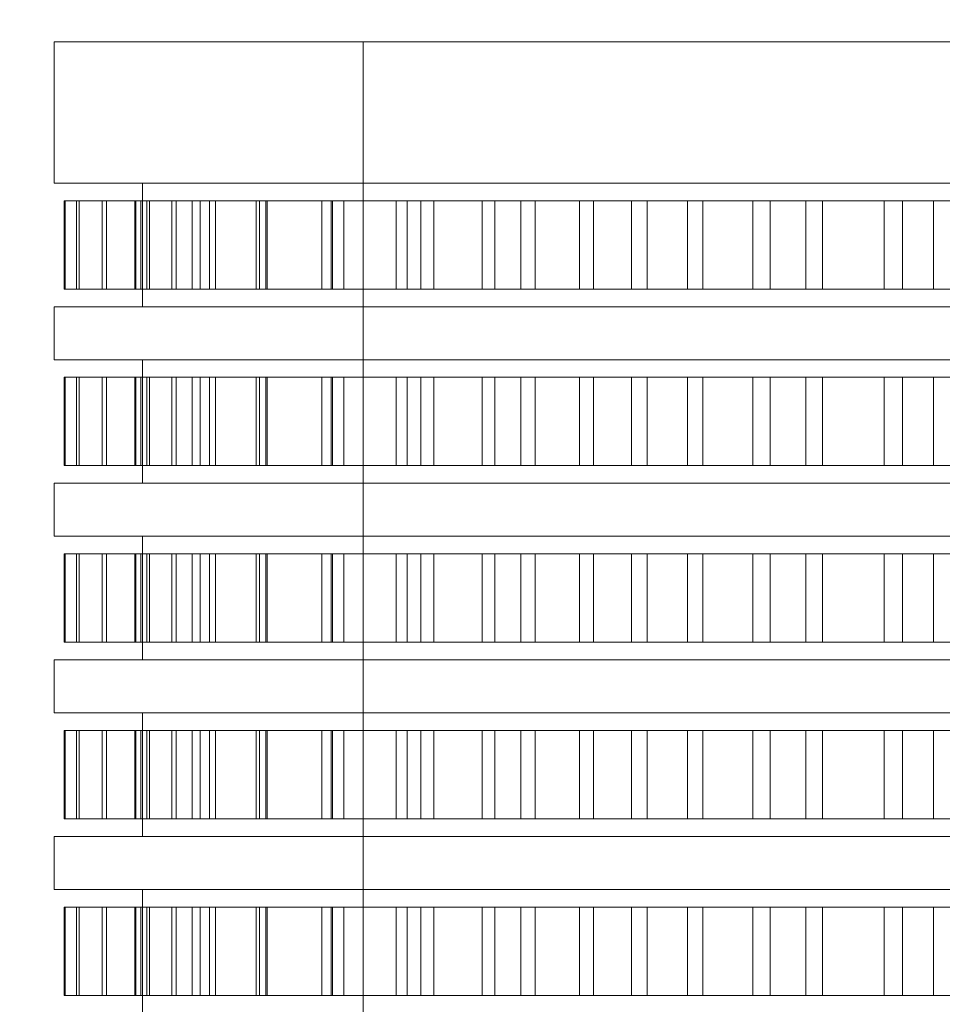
# Model space of a CAD drawing. Header units: millimetres. Extents: x -4738 to 65662, y -68080 to 6847.
# Tile 597 of 656: x 24136 to 24241, y -19619 to -19508. Entities that reach past the tile are written whole.
import ezdxf

# ---------------------------------------------------------------- set-up
doc = ezdxf.new("R2010")
doc.units = ezdxf.units.MM
doc.layers.add('COTAS_O', color=1, linetype='Continuous', lineweight=0)
doc.layers.add('superior_briquetadora', color=7, linetype='Continuous', lineweight=0)
doc.dimstyles.new('R19_100', dxfattribs={"dimtxt": 250, "dimasz": 150, "dimexe": 150, "dimexo": 80, "dimgap": 100, "dimtad": 1, "dimtih": 1, "dimtoh": 1, "dimdsep": 46, "dimcen": 0.09, "dimadec": 0, "dimazin": 0, "dimtfac": 1, "dimtdec": 4, "dimtofl": 0, "dimtmove": 0, "dimatfit": 3, "dimfxl": 1, "dimtolj": 1, "dimtzin": 0, "dimarcsym": 0})

# ---------------------------------------------------------------- blocks, each defined once
blk = doc.blocks.new('DIM_R30_40')
at = {"layer": 'COTAS_O'}
for p, q in [((23750.07, -19480), (23750.07, -20380)), ((25950.07, -19480), (25950.07, -20380)), ((23750.07, -20380), (23900.07, -20335)), ((25950.07, -20380), (25800.07, -20335)), ((23750.07, -20380), (25950.07, -20380)), ((23750.07, -20380), (23900.07, -20425)), ((25950.07, -20380), (25800.07, -20425))]:
    blk.add_line(p, q, dxfattribs=at)
blk.add_text('2200 O', height=250, dxfattribs=at).set_placement((24850.07, -20280))

msp = doc.modelspace()

# ---------------------------------------------------------------- linework, layer by layer
at = {"layer": 'superior_briquetadora'}
for p, q in [((24140.067, -19510), (24140.704, -19510)), ((24140.067, -19510), (24140.067, -19526)), ((24140.704, -19510), (24142.613, -19510)), ((24142.613, -19510), (24145.784, -19510)), ((24145.784, -19510), (24150.206, -19510)), ((24150.206, -19510), (24155.86, -19510)), ((24155.86, -19510), (24162.723, -19510)), ((24162.723, -19510), (24170.767, -19510)), ((24170.767, -19510), (24179.959, -19510)), ((24175.067, -19660), (24175.067, -19510)), ((24177.903, -19510), (24175.067, -19510)), ((24186.18, -19510), (24177.903, -19510)), ((24179.959, -19510), (24190.26, -19510)), ((24199.227, -19510), (24186.18, -19510)), ((24190.26, -19510), (24201.629, -19510)), ((24215.988, -19510), (24199.227, -19510)), ((24201.629, -19510), (24214.019, -19510)), ((24214.019, -19510), (24227.379, -19510)), ((24235.105, -19510), (24215.988, -19510)), ((24227.379, -19510), (24241.654, -19510)), ((24255.03, -19510), (24235.105, -19510)), ((24140.067, -19526), (24140.704, -19526)), ((24140.704, -19526), (24142.613, -19526)), ((24142.613, -19526), (24145.784, -19526)), ((24145.784, -19526), (24150.206, -19526)), ((24150.067, -19526), (24150.71, -19526)), ((24150.067, -19540), (24150.067, -19526)), ((24150.206, -19526), (24155.86, -19526)), ((24150.71, -19526), (24152.634, -19526)), ((24152.634, -19526), (24155.832, -19526)), ((24155.832, -19526), (24160.29, -19526)), ((24155.86, -19526), (24162.723, -19526)), ((24160.29, -19526), (24165.988, -19526)), ((24162.723, -19526), (24170.767, -19526)), ((24165.988, -19526), (24172.904, -19526)), ((24170.767, -19526), (24179.959, -19526)), ((24172.904, -19526), (24181.006, -19526)), ((24179.959, -19526), (24190.26, -19526)), ((24181.006, -19526), (24190.26, -19526)), ((24190.26, -19526), (24200.627, -19526)), ((24190.26, -19526), (24201.629, -19526)), ((24200.627, -19526), (24212.061, -19526)), ((24201.629, -19526), (24214.019, -19526)), ((24212.061, -19526), (24224.516, -19526)), ((24214.019, -19526), (24227.379, -19526)), ((24224.516, -19526), (24237.935, -19526)), ((24227.379, -19526), (24241.654, -19526)), ((24237.935, -19526), (24252.264, -19526)), ((24141.208, -19528), (24141.309, -19528)), ((24142.607, -19528), (24141.208, -19528)), ((24141.208, -19538), (24141.208, -19528)), ((24141.309, -19528), (24142.909, -19528)), ((24141.309, -19538), (24141.309, -19528)), ((24145.498, -19528), (24142.607, -19528)), ((24142.607, -19538), (24142.607, -19528)), ((24142.909, -19528), (24146, -19528)), ((24142.909, -19538), (24142.909, -19528)), ((24149.868, -19528), (24145.498, -19528)), ((24145.498, -19538), (24145.498, -19528)), ((24146, -19528), (24150.568, -19528)), ((24146, -19538), (24146, -19528)), ((24150.567, -19528), (24149.204, -19528)), ((24149.204, -19528), (24149.303, -19528)), ((24149.204, -19538), (24149.204, -19528)), ((24149.303, -19528), (24150.861, -19528)), ((24149.303, -19538), (24149.303, -19528)), ((24155.696, -19528), (24149.868, -19528)), ((24149.868, -19538), (24149.868, -19528)), ((24153.383, -19528), (24150.567, -19528)), ((24150.568, -19528), (24156.589, -19528)), ((24150.568, -19538), (24150.568, -19528)), ((24150.861, -19528), (24153.872, -19528)), ((24150.861, -19538), (24150.861, -19528)), ((24157.64, -19528), (24153.383, -19528)), ((24153.383, -19538), (24153.383, -19528)), ((24153.872, -19528), (24158.322, -19528)), ((24153.872, -19538), (24153.872, -19528)), ((24162.953, -19528), (24155.696, -19528)), ((24155.696, -19538), (24155.696, -19528)), ((24156.589, -19528), (24164.036, -19528)), ((24156.589, -19538), (24156.589, -19528)), ((24163.317, -19528), (24157.64, -19528)), ((24157.64, -19538), (24157.64, -19528)), ((24158.322, -19528), (24164.187, -19528)), ((24158.322, -19538), (24158.322, -19528)), ((24171.603, -19528), (24162.953, -19528)), ((24162.953, -19538), (24162.953, -19528)), ((24170.386, -19528), (24163.317, -19528)), ((24163.317, -19538), (24163.317, -19528)), ((24164.036, -19528), (24172.871, -19528)), ((24164.036, -19538), (24164.036, -19528)), ((24164.187, -19528), (24171.441, -19528)), ((24164.187, -19538), (24164.187, -19528)), ((24178.813, -19528), (24170.386, -19528)), ((24170.386, -19538), (24170.386, -19528)), ((24171.441, -19528), (24180.047, -19528)), ((24171.441, -19538), (24171.441, -19528)), ((24181.606, -19528), (24171.603, -19528)), ((24171.603, -19538), (24171.603, -19528)), ((24172.871, -19528), (24183.052, -19528)), ((24172.871, -19538), (24172.871, -19528)), ((24188.557, -19528), (24178.813, -19528)), ((24178.813, -19538), (24178.813, -19528)), ((24180.047, -19528), (24189.965, -19528)), ((24180.047, -19538), (24180.047, -19528)), ((24192.912, -19528), (24181.606, -19528)), ((24181.606, -19538), (24181.606, -19528)), ((24183.052, -19528), (24194.529, -19528)), ((24183.052, -19538), (24183.052, -19528)), ((24199.57, -19528), (24188.557, -19528)), ((24188.557, -19538), (24188.557, -19528)), ((24189.965, -19528), (24201.145, -19528)), ((24189.965, -19538), (24189.965, -19528)), ((24205.467, -19528), (24192.912, -19528)), ((24192.912, -19538), (24192.912, -19528)), ((24194.529, -19528), (24207.247, -19528)), ((24194.529, -19538), (24194.529, -19528)), ((24211.8, -19528), (24199.57, -19528)), ((24199.57, -19538), (24199.57, -19528)), ((24201.145, -19528), (24213.534, -19528)), ((24201.145, -19538), (24201.145, -19528)), ((24219.209, -19528), (24205.467, -19528)), ((24205.467, -19538), (24205.467, -19528)), ((24207.247, -19528), (24221.144, -19528)), ((24207.247, -19538), (24207.247, -19528)), ((24225.186, -19528), (24211.8, -19528)), ((24211.8, -19538), (24211.8, -19528)), ((24213.534, -19528), (24227.071, -19528)), ((24213.534, -19538), (24213.534, -19528)), ((24234.072, -19528), (24219.209, -19528)), ((24219.209, -19538), (24219.209, -19528)), ((24221.144, -19528), (24236.152, -19528)), ((24221.144, -19538), (24221.144, -19528)), ((24239.664, -19528), (24225.186, -19528)), ((24225.186, -19538), (24225.186, -19528)), ((24227.071, -19528), (24241.691, -19528)), ((24227.071, -19538), (24227.071, -19528)), ((24249.984, -19528), (24234.072, -19528)), ((24234.072, -19538), (24234.072, -19528)), ((24236.152, -19528), (24252.199, -19528)), ((24236.152, -19538), (24236.152, -19528)), ((24255.164, -19528), (24239.664, -19528)), ((24239.664, -19538), (24239.664, -19528)), ((24142.607, -19538), (24141.208, -19538)), ((24141.208, -19538), (24141.309, -19538)), ((24141.309, -19538), (24142.909, -19538)), ((24145.498, -19538), (24142.607, -19538)), ((24142.909, -19538), (24146, -19538)), ((24149.868, -19538), (24145.498, -19538)), ((24146, -19538), (24150.568, -19538)), ((24149.204, -19538), (24149.303, -19538)), ((24150.567, -19538), (24149.204, -19538)), ((24149.303, -19538), (24150.861, -19538)), ((24155.696, -19538), (24149.868, -19538)), ((24153.383, -19538), (24150.567, -19538)), ((24150.568, -19538), (24156.589, -19538)), ((24150.861, -19538), (24153.872, -19538)), ((24157.64, -19538), (24153.383, -19538)), ((24153.872, -19538), (24158.322, -19538)), ((24162.953, -19538), (24155.696, -19538)), ((24156.589, -19538), (24164.036, -19538)), ((24163.317, -19538), (24157.64, -19538)), ((24158.322, -19538), (24164.187, -19538)), ((24171.603, -19538), (24162.953, -19538)), ((24170.386, -19538), (24163.317, -19538)), ((24164.036, -19538), (24172.871, -19538)), ((24164.187, -19538), (24171.441, -19538)), ((24178.813, -19538), (24170.386, -19538)), ((24171.441, -19538), (24180.047, -19538)), ((24181.606, -19538), (24171.603, -19538)), ((24172.871, -19538), (24183.052, -19538)), ((24188.557, -19538), (24178.813, -19538)), ((24180.047, -19538), (24189.965, -19538)), ((24192.912, -19538), (24181.606, -19538)), ((24183.052, -19538), (24194.529, -19538)), ((24199.57, -19538), (24188.557, -19538)), ((24189.965, -19538), (24201.145, -19538)), ((24205.467, -19538), (24192.912, -19538)), ((24194.529, -19538), (24207.247, -19538)), ((24211.8, -19538), (24199.57, -19538)), ((24201.145, -19538), (24213.534, -19538)), ((24219.209, -19538), (24205.467, -19538)), ((24207.247, -19538), (24221.144, -19538)), ((24225.186, -19538), (24211.8, -19538)), ((24213.534, -19538), (24227.071, -19538)), ((24234.072, -19538), (24219.209, -19538)), ((24221.144, -19538), (24236.152, -19538)), ((24239.664, -19538), (24225.186, -19538)), ((24227.071, -19538), (24241.691, -19538)), ((24249.984, -19538), (24234.072, -19538)), ((24236.152, -19538), (24252.199, -19538)), ((24255.164, -19538), (24239.664, -19538)), ((24140.067, -19540), (24140.704, -19540)), ((24140.067, -19540), (24140.067, -19546)), ((24140.704, -19540), (24142.613, -19540)), ((24142.613, -19540), (24145.784, -19540)), ((24145.784, -19540), (24150.206, -19540)), ((24150.067, -19540), (24150.71, -19540)), ((24150.206, -19540), (24155.86, -19540)), ((24150.71, -19540), (24152.634, -19540)), ((24152.634, -19540), (24155.832, -19540)), ((24155.832, -19540), (24160.29, -19540)), ((24155.86, -19540), (24162.723, -19540)), ((24160.29, -19540), (24165.988, -19540)), ((24162.723, -19540), (24170.767, -19540)), ((24165.988, -19540), (24172.904, -19540)), ((24170.767, -19540), (24179.959, -19540)), ((24172.904, -19540), (24181.006, -19540)), ((24179.959, -19540), (24190.26, -19540)), ((24181.006, -19540), (24190.26, -19540)), ((24190.26, -19540), (24200.627, -19540)), ((24190.26, -19540), (24201.629, -19540)), ((24200.627, -19540), (24212.061, -19540)), ((24201.629, -19540), (24214.019, -19540)), ((24212.061, -19540), (24224.516, -19540)), ((24214.019, -19540), (24227.379, -19540)), ((24224.516, -19540), (24237.935, -19540)), ((24227.379, -19540), (24241.654, -19540)), ((24237.935, -19540), (24252.264, -19540)), ((24140.067, -19546), (24140.704, -19546)), ((24140.704, -19546), (24142.613, -19546)), ((24142.613, -19546), (24145.784, -19546)), ((24145.784, -19546), (24150.206, -19546)), ((24150.067, -19546), (24150.71, -19546)), ((24150.067, -19560), (24150.067, -19546)), ((24150.206, -19546), (24155.86, -19546)), ((24150.71, -19546), (24152.634, -19546)), ((24152.634, -19546), (24155.832, -19546)), ((24155.832, -19546), (24160.29, -19546)), ((24155.86, -19546), (24162.723, -19546)), ((24160.29, -19546), (24165.988, -19546)), ((24162.723, -19546), (24170.767, -19546)), ((24165.988, -19546), (24172.904, -19546)), ((24170.767, -19546), (24179.959, -19546)), ((24172.904, -19546), (24181.006, -19546)), ((24179.959, -19546), (24190.26, -19546)), ((24181.006, -19546), (24190.26, -19546)), ((24190.26, -19546), (24200.627, -19546)), ((24190.26, -19546), (24201.629, -19546)), ((24200.627, -19546), (24212.061, -19546)), ((24201.629, -19546), (24214.019, -19546)), ((24212.061, -19546), (24224.516, -19546)), ((24214.019, -19546), (24227.379, -19546)), ((24224.516, -19546), (24237.935, -19546)), ((24227.379, -19546), (24241.654, -19546)), ((24237.935, -19546), (24252.264, -19546)), ((24141.208, -19548), (24141.309, -19548)), ((24142.607, -19548), (24141.208, -19548)), ((24141.208, -19558), (24141.208, -19548)), ((24141.309, -19548), (24142.909, -19548)), ((24141.309, -19558), (24141.309, -19548)), ((24145.498, -19548), (24142.607, -19548)), ((24142.607, -19558), (24142.607, -19548)), ((24142.909, -19548), (24146, -19548)), ((24142.909, -19558), (24142.909, -19548)), ((24149.868, -19548), (24145.498, -19548)), ((24145.498, -19558), (24145.498, -19548)), ((24146, -19548), (24150.568, -19548)), ((24146, -19558), (24146, -19548)), ((24150.567, -19548), (24149.204, -19548)), ((24149.204, -19548), (24149.303, -19548)), ((24149.204, -19558), (24149.204, -19548)), ((24149.303, -19548), (24150.861, -19548)), ((24149.303, -19558), (24149.303, -19548)), ((24155.696, -19548), (24149.868, -19548)), ((24149.868, -19558), (24149.868, -19548)), ((24153.383, -19548), (24150.567, -19548)), ((24150.568, -19548), (24156.589, -19548)), ((24150.568, -19558), (24150.568, -19548)), ((24150.861, -19548), (24153.872, -19548)), ((24150.861, -19558), (24150.861, -19548)), ((24157.64, -19548), (24153.383, -19548)), ((24153.383, -19558), (24153.383, -19548)), ((24153.872, -19548), (24158.322, -19548)), ((24153.872, -19558), (24153.872, -19548)), ((24162.953, -19548), (24155.696, -19548)), ((24155.696, -19558), (24155.696, -19548)), ((24156.589, -19548), (24164.036, -19548)), ((24156.589, -19558), (24156.589, -19548)), ((24163.317, -19548), (24157.64, -19548)), ((24157.64, -19558), (24157.64, -19548)), ((24158.322, -19548), (24164.187, -19548)), ((24158.322, -19558), (24158.322, -19548)), ((24171.603, -19548), (24162.953, -19548)), ((24162.953, -19558), (24162.953, -19548)), ((24170.386, -19548), (24163.317, -19548)), ((24163.317, -19558), (24163.317, -19548)), ((24164.036, -19548), (24172.871, -19548)), ((24164.036, -19558), (24164.036, -19548)), ((24164.187, -19548), (24171.441, -19548)), ((24164.187, -19558), (24164.187, -19548)), ((24178.813, -19548), (24170.386, -19548)), ((24170.386, -19558), (24170.386, -19548)), ((24171.441, -19548), (24180.047, -19548)), ((24171.441, -19558), (24171.441, -19548)), ((24181.606, -19548), (24171.603, -19548)), ((24171.603, -19558), (24171.603, -19548)), ((24172.871, -19548), (24183.052, -19548)), ((24172.871, -19558), (24172.871, -19548)), ((24188.557, -19548), (24178.813, -19548)), ((24178.813, -19558), (24178.813, -19548)), ((24180.047, -19548), (24189.965, -19548)), ((24180.047, -19558), (24180.047, -19548)), ((24192.912, -19548), (24181.606, -19548)), ((24181.606, -19558), (24181.606, -19548)), ((24183.052, -19548), (24194.529, -19548)), ((24183.052, -19558), (24183.052, -19548)), ((24199.57, -19548), (24188.557, -19548)), ((24188.557, -19558), (24188.557, -19548)), ((24189.965, -19548), (24201.145, -19548)), ((24189.965, -19558), (24189.965, -19548)), ((24205.467, -19548), (24192.912, -19548)), ((24192.912, -19558), (24192.912, -19548)), ((24194.529, -19548), (24207.247, -19548)), ((24194.529, -19558), (24194.529, -19548)), ((24211.8, -19548), (24199.57, -19548)), ((24199.57, -19558), (24199.57, -19548)), ((24201.145, -19548), (24213.534, -19548)), ((24201.145, -19558), (24201.145, -19548)), ((24219.209, -19548), (24205.467, -19548)), ((24205.467, -19558), (24205.467, -19548)), ((24207.247, -19548), (24221.144, -19548)), ((24207.247, -19558), (24207.247, -19548)), ((24225.186, -19548), (24211.8, -19548)), ((24211.8, -19558), (24211.8, -19548)), ((24213.534, -19548), (24227.071, -19548)), ((24213.534, -19558), (24213.534, -19548)), ((24234.072, -19548), (24219.209, -19548)), ((24219.209, -19558), (24219.209, -19548)), ((24221.144, -19548), (24236.152, -19548)), ((24221.144, -19558), (24221.144, -19548)), ((24239.664, -19548), (24225.186, -19548)), ((24225.186, -19558), (24225.186, -19548)), ((24227.071, -19548), (24241.691, -19548)), ((24227.071, -19558), (24227.071, -19548)), ((24249.984, -19548), (24234.072, -19548)), ((24234.072, -19558), (24234.072, -19548)), ((24236.152, -19548), (24252.199, -19548)), ((24236.152, -19558), (24236.152, -19548)), ((24255.164, -19548), (24239.664, -19548)), ((24239.664, -19558), (24239.664, -19548)), ((24142.607, -19558), (24141.208, -19558)), ((24141.208, -19558), (24141.309, -19558)), ((24141.309, -19558), (24142.909, -19558)), ((24145.498, -19558), (24142.607, -19558)), ((24142.909, -19558), (24146, -19558)), ((24149.868, -19558), (24145.498, -19558)), ((24146, -19558), (24150.568, -19558)), ((24149.204, -19558), (24149.303, -19558)), ((24150.567, -19558), (24149.204, -19558)), ((24149.303, -19558), (24150.861, -19558)), ((24155.696, -19558), (24149.868, -19558)), ((24153.383, -19558), (24150.567, -19558)), ((24150.568, -19558), (24156.589, -19558)), ((24150.861, -19558), (24153.872, -19558)), ((24157.64, -19558), (24153.383, -19558)), ((24153.872, -19558), (24158.322, -19558)), ((24162.953, -19558), (24155.696, -19558)), ((24156.589, -19558), (24164.036, -19558)), ((24163.317, -19558), (24157.64, -19558)), ((24158.322, -19558), (24164.187, -19558)), ((24171.603, -19558), (24162.953, -19558)), ((24170.386, -19558), (24163.317, -19558)), ((24164.036, -19558), (24172.871, -19558)), ((24164.187, -19558), (24171.441, -19558)), ((24178.813, -19558), (24170.386, -19558)), ((24171.441, -19558), (24180.047, -19558)), ((24181.606, -19558), (24171.603, -19558)), ((24172.871, -19558), (24183.052, -19558)), ((24188.557, -19558), (24178.813, -19558)), ((24180.047, -19558), (24189.965, -19558)), ((24192.912, -19558), (24181.606, -19558)), ((24183.052, -19558), (24194.529, -19558)), ((24199.57, -19558), (24188.557, -19558)), ((24189.965, -19558), (24201.145, -19558)), ((24205.467, -19558), (24192.912, -19558)), ((24194.529, -19558), (24207.247, -19558)), ((24211.8, -19558), (24199.57, -19558)), ((24201.145, -19558), (24213.534, -19558)), ((24219.209, -19558), (24205.467, -19558)), ((24207.247, -19558), (24221.144, -19558)), ((24225.186, -19558), (24211.8, -19558)), ((24213.534, -19558), (24227.071, -19558)), ((24234.072, -19558), (24219.209, -19558)), ((24221.144, -19558), (24236.152, -19558)), ((24239.664, -19558), (24225.186, -19558)), ((24227.071, -19558), (24241.691, -19558)), ((24249.984, -19558), (24234.072, -19558)), ((24236.152, -19558), (24252.199, -19558)), ((24255.164, -19558), (24239.664, -19558)), ((24140.067, -19560), (24140.704, -19560)), ((24140.067, -19560), (24140.067, -19566)), ((24140.704, -19560), (24142.613, -19560)), ((24142.613, -19560), (24145.784, -19560)), ((24145.784, -19560), (24150.206, -19560)), ((24150.067, -19560), (24150.71, -19560)), ((24150.206, -19560), (24155.86, -19560)), ((24150.71, -19560), (24152.634, -19560)), ((24152.634, -19560), (24155.832, -19560)), ((24155.832, -19560), (24160.29, -19560)), ((24155.86, -19560), (24162.723, -19560)), ((24160.29, -19560), (24165.988, -19560)), ((24162.723, -19560), (24170.767, -19560)), ((24165.988, -19560), (24172.904, -19560)), ((24170.767, -19560), (24179.959, -19560)), ((24172.904, -19560), (24181.006, -19560)), ((24179.959, -19560), (24190.26, -19560)), ((24181.006, -19560), (24190.26, -19560)), ((24190.26, -19560), (24200.627, -19560)), ((24190.26, -19560), (24201.629, -19560)), ((24200.627, -19560), (24212.061, -19560)), ((24201.629, -19560), (24214.019, -19560)), ((24212.061, -19560), (24224.516, -19560)), ((24214.019, -19560), (24227.379, -19560)), ((24224.516, -19560), (24237.935, -19560)), ((24227.379, -19560), (24241.654, -19560)), ((24237.935, -19560), (24252.264, -19560)), ((24140.067, -19566), (24140.704, -19566)), ((24140.704, -19566), (24142.613, -19566)), ((24142.613, -19566), (24145.784, -19566)), ((24145.784, -19566), (24150.206, -19566)), ((24150.067, -19566), (24150.71, -19566)), ((24150.067, -19580), (24150.067, -19566)), ((24150.206, -19566), (24155.86, -19566)), ((24150.71, -19566), (24152.634, -19566)), ((24152.634, -19566), (24155.832, -19566)), ((24155.832, -19566), (24160.29, -19566)), ((24155.86, -19566), (24162.723, -19566)), ((24160.29, -19566), (24165.988, -19566)), ((24162.723, -19566), (24170.767, -19566)), ((24165.988, -19566), (24172.904, -19566)), ((24170.767, -19566), (24179.959, -19566)), ((24172.904, -19566), (24181.006, -19566)), ((24179.959, -19566), (24190.26, -19566)), ((24181.006, -19566), (24190.26, -19566)), ((24190.26, -19566), (24200.627, -19566)), ((24190.26, -19566), (24201.629, -19566)), ((24200.627, -19566), (24212.061, -19566)), ((24201.629, -19566), (24214.019, -19566)), ((24212.061, -19566), (24224.516, -19566)), ((24214.019, -19566), (24227.379, -19566)), ((24224.516, -19566), (24237.935, -19566)), ((24227.379, -19566), (24241.654, -19566)), ((24237.935, -19566), (24252.264, -19566)), ((24141.208, -19568), (24141.309, -19568)), ((24142.607, -19568), (24141.208, -19568)), ((24141.208, -19578), (24141.208, -19568)), ((24141.309, -19568), (24142.909, -19568)), ((24141.309, -19578), (24141.309, -19568)), ((24145.498, -19568), (24142.607, -19568)), ((24142.607, -19578), (24142.607, -19568)), ((24142.909, -19568), (24146, -19568)), ((24142.909, -19578), (24142.909, -19568)), ((24149.868, -19568), (24145.498, -19568)), ((24145.498, -19578), (24145.498, -19568)), ((24146, -19568), (24150.568, -19568)), ((24146, -19578), (24146, -19568)), ((24150.567, -19568), (24149.204, -19568)), ((24149.204, -19568), (24149.303, -19568)), ((24149.204, -19578), (24149.204, -19568)), ((24149.303, -19568), (24150.861, -19568)), ((24149.303, -19578), (24149.303, -19568)), ((24155.696, -19568), (24149.868, -19568)), ((24149.868, -19578), (24149.868, -19568)), ((24153.383, -19568), (24150.567, -19568)), ((24150.568, -19568), (24156.589, -19568)), ((24150.568, -19578), (24150.568, -19568)), ((24150.861, -19568), (24153.872, -19568)), ((24150.861, -19578), (24150.861, -19568)), ((24157.64, -19568), (24153.383, -19568)), ((24153.383, -19578), (24153.383, -19568)), ((24153.872, -19568), (24158.322, -19568)), ((24153.872, -19578), (24153.872, -19568)), ((24162.953, -19568), (24155.696, -19568)), ((24155.696, -19578), (24155.696, -19568)), ((24156.589, -19568), (24164.036, -19568)), ((24156.589, -19578), (24156.589, -19568)), ((24163.317, -19568), (24157.64, -19568)), ((24157.64, -19578), (24157.64, -19568)), ((24158.322, -19568), (24164.187, -19568)), ((24158.322, -19578), (24158.322, -19568)), ((24171.603, -19568), (24162.953, -19568)), ((24162.953, -19578), (24162.953, -19568)), ((24170.386, -19568), (24163.317, -19568)), ((24163.317, -19578), (24163.317, -19568)), ((24164.036, -19568), (24172.871, -19568)), ((24164.036, -19578), (24164.036, -19568)), ((24164.187, -19568), (24171.441, -19568)), ((24164.187, -19578), (24164.187, -19568)), ((24178.813, -19568), (24170.386, -19568)), ((24170.386, -19578), (24170.386, -19568)), ((24171.441, -19568), (24180.047, -19568)), ((24171.441, -19578), (24171.441, -19568)), ((24181.606, -19568), (24171.603, -19568)), ((24171.603, -19578), (24171.603, -19568)), ((24172.871, -19568), (24183.052, -19568)), ((24172.871, -19578), (24172.871, -19568)), ((24188.557, -19568), (24178.813, -19568)), ((24178.813, -19578), (24178.813, -19568)), ((24180.047, -19568), (24189.965, -19568)), ((24180.047, -19578), (24180.047, -19568)), ((24192.912, -19568), (24181.606, -19568)), ((24181.606, -19578), (24181.606, -19568)), ((24183.052, -19568), (24194.529, -19568)), ((24183.052, -19578), (24183.052, -19568)), ((24199.57, -19568), (24188.557, -19568)), ((24188.557, -19578), (24188.557, -19568)), ((24189.965, -19568), (24201.145, -19568)), ((24189.965, -19578), (24189.965, -19568)), ((24205.467, -19568), (24192.912, -19568)), ((24192.912, -19578), (24192.912, -19568)), ((24194.529, -19568), (24207.247, -19568)), ((24194.529, -19578), (24194.529, -19568)), ((24211.8, -19568), (24199.57, -19568)), ((24199.57, -19578), (24199.57, -19568)), ((24201.145, -19568), (24213.534, -19568)), ((24201.145, -19578), (24201.145, -19568)), ((24219.209, -19568), (24205.467, -19568)), ((24205.467, -19578), (24205.467, -19568)), ((24207.247, -19568), (24221.144, -19568)), ((24207.247, -19578), (24207.247, -19568)), ((24225.186, -19568), (24211.8, -19568)), ((24211.8, -19578), (24211.8, -19568)), ((24213.534, -19568), (24227.071, -19568)), ((24213.534, -19578), (24213.534, -19568)), ((24234.072, -19568), (24219.209, -19568)), ((24219.209, -19578), (24219.209, -19568)), ((24221.144, -19568), (24236.152, -19568)), ((24221.144, -19578), (24221.144, -19568)), ((24239.664, -19568), (24225.186, -19568)), ((24225.186, -19578), (24225.186, -19568)), ((24227.071, -19568), (24241.691, -19568)), ((24227.071, -19578), (24227.071, -19568)), ((24249.984, -19568), (24234.072, -19568)), ((24234.072, -19578), (24234.072, -19568)), ((24236.152, -19568), (24252.199, -19568)), ((24236.152, -19578), (24236.152, -19568)), ((24255.164, -19568), (24239.664, -19568)), ((24239.664, -19578), (24239.664, -19568)), ((24142.607, -19578), (24141.208, -19578)), ((24141.208, -19578), (24141.309, -19578)), ((24141.309, -19578), (24142.909, -19578)), ((24145.498, -19578), (24142.607, -19578)), ((24142.909, -19578), (24146, -19578)), ((24149.868, -19578), (24145.498, -19578)), ((24146, -19578), (24150.568, -19578)), ((24149.204, -19578), (24149.303, -19578)), ((24150.567, -19578), (24149.204, -19578)), ((24149.303, -19578), (24150.861, -19578)), ((24155.696, -19578), (24149.868, -19578)), ((24153.383, -19578), (24150.567, -19578)), ((24150.568, -19578), (24156.589, -19578)), ((24150.861, -19578), (24153.872, -19578)), ((24157.64, -19578), (24153.383, -19578)), ((24153.872, -19578), (24158.322, -19578)), ((24162.953, -19578), (24155.696, -19578)), ((24156.589, -19578), (24164.036, -19578)), ((24163.317, -19578), (24157.64, -19578)), ((24158.322, -19578), (24164.187, -19578)), ((24171.603, -19578), (24162.953, -19578)), ((24170.386, -19578), (24163.317, -19578)), ((24164.036, -19578), (24172.871, -19578)), ((24164.187, -19578), (24171.441, -19578)), ((24178.813, -19578), (24170.386, -19578)), ((24171.441, -19578), (24180.047, -19578)), ((24181.606, -19578), (24171.603, -19578)), ((24172.871, -19578), (24183.052, -19578)), ((24188.557, -19578), (24178.813, -19578)), ((24180.047, -19578), (24189.965, -19578)), ((24192.912, -19578), (24181.606, -19578)), ((24183.052, -19578), (24194.529, -19578)), ((24199.57, -19578), (24188.557, -19578)), ((24189.965, -19578), (24201.145, -19578)), ((24205.467, -19578), (24192.912, -19578)), ((24194.529, -19578), (24207.247, -19578)), ((24211.8, -19578), (24199.57, -19578)), ((24201.145, -19578), (24213.534, -19578)), ((24219.209, -19578), (24205.467, -19578)), ((24207.247, -19578), (24221.144, -19578)), ((24225.186, -19578), (24211.8, -19578)), ((24213.534, -19578), (24227.071, -19578)), ((24234.072, -19578), (24219.209, -19578)), ((24221.144, -19578), (24236.152, -19578)), ((24239.664, -19578), (24225.186, -19578)), ((24227.071, -19578), (24241.691, -19578)), ((24249.984, -19578), (24234.072, -19578)), ((24236.152, -19578), (24252.199, -19578)), ((24255.164, -19578), (24239.664, -19578)), ((24140.067, -19580), (24140.704, -19580)), ((24140.067, -19580), (24140.067, -19586)), ((24140.704, -19580), (24142.613, -19580)), ((24142.613, -19580), (24145.784, -19580)), ((24145.784, -19580), (24150.206, -19580)), ((24150.067, -19580), (24150.71, -19580)), ((24150.206, -19580), (24155.86, -19580)), ((24150.71, -19580), (24152.634, -19580)), ((24152.634, -19580), (24155.832, -19580)), ((24155.832, -19580), (24160.29, -19580)), ((24155.86, -19580), (24162.723, -19580)), ((24160.29, -19580), (24165.988, -19580)), ((24162.723, -19580), (24170.767, -19580)), ((24165.988, -19580), (24172.904, -19580)), ((24170.767, -19580), (24179.959, -19580)), ((24172.904, -19580), (24181.006, -19580)), ((24179.959, -19580), (24190.26, -19580)), ((24181.006, -19580), (24190.26, -19580)), ((24190.26, -19580), (24200.627, -19580)), ((24190.26, -19580), (24201.629, -19580)), ((24200.627, -19580), (24212.061, -19580)), ((24201.629, -19580), (24214.019, -19580)), ((24212.061, -19580), (24224.516, -19580)), ((24214.019, -19580), (24227.379, -19580)), ((24224.516, -19580), (24237.935, -19580)), ((24227.379, -19580), (24241.654, -19580)), ((24237.935, -19580), (24252.264, -19580)), ((24140.067, -19586), (24140.704, -19586)), ((24140.704, -19586), (24142.613, -19586)), ((24142.613, -19586), (24145.784, -19586)), ((24145.784, -19586), (24150.206, -19586)), ((24150.067, -19586), (24150.71, -19586)), ((24150.067, -19600), (24150.067, -19586)), ((24150.206, -19586), (24155.86, -19586)), ((24150.71, -19586), (24152.634, -19586)), ((24152.634, -19586), (24155.832, -19586)), ((24155.832, -19586), (24160.29, -19586)), ((24155.86, -19586), (24162.723, -19586)), ((24160.29, -19586), (24165.988, -19586)), ((24162.723, -19586), (24170.767, -19586)), ((24165.988, -19586), (24172.904, -19586)), ((24170.767, -19586), (24179.959, -19586)), ((24172.904, -19586), (24181.006, -19586)), ((24179.959, -19586), (24190.26, -19586)), ((24181.006, -19586), (24190.26, -19586)), ((24190.26, -19586), (24200.627, -19586)), ((24190.26, -19586), (24201.629, -19586)), ((24200.627, -19586), (24212.061, -19586)), ((24201.629, -19586), (24214.019, -19586)), ((24212.061, -19586), (24224.516, -19586)), ((24214.019, -19586), (24227.379, -19586)), ((24224.516, -19586), (24237.935, -19586)), ((24227.379, -19586), (24241.654, -19586)), ((24237.935, -19586), (24252.264, -19586)), ((24141.208, -19588), (24141.309, -19588)), ((24142.607, -19588), (24141.208, -19588)), ((24141.208, -19598), (24141.208, -19588)), ((24141.309, -19588), (24142.909, -19588)), ((24141.309, -19598), (24141.309, -19588)), ((24145.498, -19588), (24142.607, -19588)), ((24142.607, -19598), (24142.607, -19588)), ((24142.909, -19588), (24146, -19588)), ((24142.909, -19598), (24142.909, -19588)), ((24149.868, -19588), (24145.498, -19588)), ((24145.498, -19598), (24145.498, -19588)), ((24146, -19588), (24150.568, -19588)), ((24146, -19598), (24146, -19588)), ((24150.567, -19588), (24149.204, -19588)), ((24149.204, -19588), (24149.303, -19588)), ((24149.204, -19598), (24149.204, -19588)), ((24149.303, -19588), (24150.861, -19588)), ((24149.303, -19598), (24149.303, -19588)), ((24155.696, -19588), (24149.868, -19588)), ((24149.868, -19598), (24149.868, -19588)), ((24153.383, -19588), (24150.567, -19588)), ((24150.568, -19588), (24156.589, -19588)), ((24150.568, -19598), (24150.568, -19588)), ((24150.861, -19588), (24153.872, -19588)), ((24150.861, -19598), (24150.861, -19588)), ((24157.64, -19588), (24153.383, -19588)), ((24153.383, -19598), (24153.383, -19588)), ((24153.872, -19588), (24158.322, -19588)), ((24153.872, -19598), (24153.872, -19588)), ((24162.953, -19588), (24155.696, -19588)), ((24155.696, -19598), (24155.696, -19588)), ((24156.589, -19588), (24164.036, -19588)), ((24156.589, -19598), (24156.589, -19588)), ((24163.317, -19588), (24157.64, -19588)), ((24157.64, -19598), (24157.64, -19588)), ((24158.322, -19588), (24164.187, -19588)), ((24158.322, -19598), (24158.322, -19588)), ((24171.603, -19588), (24162.953, -19588)), ((24162.953, -19598), (24162.953, -19588)), ((24170.386, -19588), (24163.317, -19588)), ((24163.317, -19598), (24163.317, -19588)), ((24164.036, -19588), (24172.871, -19588)), ((24164.036, -19598), (24164.036, -19588)), ((24164.187, -19588), (24171.441, -19588)), ((24164.187, -19598), (24164.187, -19588)), ((24178.813, -19588), (24170.386, -19588)), ((24170.386, -19598), (24170.386, -19588)), ((24171.441, -19588), (24180.047, -19588)), ((24171.441, -19598), (24171.441, -19588)), ((24181.606, -19588), (24171.603, -19588)), ((24171.603, -19598), (24171.603, -19588)), ((24172.871, -19588), (24183.052, -19588)), ((24172.871, -19598), (24172.871, -19588)), ((24188.557, -19588), (24178.813, -19588)), ((24178.813, -19598), (24178.813, -19588)), ((24180.047, -19588), (24189.965, -19588)), ((24180.047, -19598), (24180.047, -19588)), ((24192.912, -19588), (24181.606, -19588)), ((24181.606, -19598), (24181.606, -19588)), ((24183.052, -19588), (24194.529, -19588)), ((24183.052, -19598), (24183.052, -19588)), ((24199.57, -19588), (24188.557, -19588)), ((24188.557, -19598), (24188.557, -19588)), ((24189.965, -19588), (24201.145, -19588)), ((24189.965, -19598), (24189.965, -19588)), ((24205.467, -19588), (24192.912, -19588)), ((24192.912, -19598), (24192.912, -19588)), ((24194.529, -19588), (24207.247, -19588)), ((24194.529, -19598), (24194.529, -19588)), ((24211.8, -19588), (24199.57, -19588)), ((24199.57, -19598), (24199.57, -19588)), ((24201.145, -19588), (24213.534, -19588)), ((24201.145, -19598), (24201.145, -19588)), ((24219.209, -19588), (24205.467, -19588)), ((24205.467, -19598), (24205.467, -19588)), ((24207.247, -19588), (24221.144, -19588)), ((24207.247, -19598), (24207.247, -19588)), ((24225.186, -19588), (24211.8, -19588)), ((24211.8, -19598), (24211.8, -19588)), ((24213.534, -19588), (24227.071, -19588)), ((24213.534, -19598), (24213.534, -19588)), ((24234.072, -19588), (24219.209, -19588)), ((24219.209, -19598), (24219.209, -19588)), ((24221.144, -19588), (24236.152, -19588)), ((24221.144, -19598), (24221.144, -19588)), ((24239.664, -19588), (24225.186, -19588)), ((24225.186, -19598), (24225.186, -19588)), ((24227.071, -19588), (24241.691, -19588)), ((24227.071, -19598), (24227.071, -19588)), ((24249.984, -19588), (24234.072, -19588)), ((24234.072, -19598), (24234.072, -19588)), ((24236.152, -19588), (24252.199, -19588)), ((24236.152, -19598), (24236.152, -19588)), ((24255.164, -19588), (24239.664, -19588)), ((24239.664, -19598), (24239.664, -19588)), ((24142.607, -19598), (24141.208, -19598)), ((24141.208, -19598), (24141.309, -19598)), ((24141.309, -19598), (24142.909, -19598)), ((24145.498, -19598), (24142.607, -19598)), ((24142.909, -19598), (24146, -19598)), ((24149.868, -19598), (24145.498, -19598)), ((24146, -19598), (24150.568, -19598)), ((24149.204, -19598), (24149.303, -19598)), ((24150.567, -19598), (24149.204, -19598)), ((24149.303, -19598), (24150.861, -19598)), ((24155.696, -19598), (24149.868, -19598)), ((24153.383, -19598), (24150.567, -19598)), ((24150.568, -19598), (24156.589, -19598)), ((24150.861, -19598), (24153.872, -19598)), ((24157.64, -19598), (24153.383, -19598)), ((24153.872, -19598), (24158.322, -19598)), ((24162.953, -19598), (24155.696, -19598)), ((24156.589, -19598), (24164.036, -19598)), ((24163.317, -19598), (24157.64, -19598)), ((24158.322, -19598), (24164.187, -19598)), ((24171.603, -19598), (24162.953, -19598)), ((24170.386, -19598), (24163.317, -19598)), ((24164.036, -19598), (24172.871, -19598)), ((24164.187, -19598), (24171.441, -19598)), ((24178.813, -19598), (24170.386, -19598)), ((24171.441, -19598), (24180.047, -19598)), ((24181.606, -19598), (24171.603, -19598)), ((24172.871, -19598), (24183.052, -19598)), ((24188.557, -19598), (24178.813, -19598)), ((24180.047, -19598), (24189.965, -19598)), ((24192.912, -19598), (24181.606, -19598)), ((24183.052, -19598), (24194.529, -19598)), ((24199.57, -19598), (24188.557, -19598)), ((24189.965, -19598), (24201.145, -19598)), ((24205.467, -19598), (24192.912, -19598)), ((24194.529, -19598), (24207.247, -19598)), ((24211.8, -19598), (24199.57, -19598)), ((24201.145, -19598), (24213.534, -19598)), ((24219.209, -19598), (24205.467, -19598)), ((24207.247, -19598), (24221.144, -19598)), ((24225.186, -19598), (24211.8, -19598)), ((24213.534, -19598), (24227.071, -19598)), ((24234.072, -19598), (24219.209, -19598)), ((24221.144, -19598), (24236.152, -19598)), ((24239.664, -19598), (24225.186, -19598)), ((24227.071, -19598), (24241.691, -19598)), ((24249.984, -19598), (24234.072, -19598)), ((24236.152, -19598), (24252.199, -19598)), ((24255.164, -19598), (24239.664, -19598)), ((24140.067, -19600), (24140.704, -19600)), ((24140.067, -19600), (24140.067, -19606)), ((24140.704, -19600), (24142.613, -19600)), ((24142.613, -19600), (24145.784, -19600)), ((24145.784, -19600), (24150.206, -19600)), ((24150.067, -19600), (24150.71, -19600)), ((24150.206, -19600), (24155.86, -19600)), ((24150.71, -19600), (24152.634, -19600)), ((24152.634, -19600), (24155.832, -19600)), ((24155.832, -19600), (24160.29, -19600)), ((24155.86, -19600), (24162.723, -19600)), ((24160.29, -19600), (24165.988, -19600)), ((24162.723, -19600), (24170.767, -19600)), ((24165.988, -19600), (24172.904, -19600)), ((24170.767, -19600), (24179.959, -19600)), ((24172.904, -19600), (24181.006, -19600)), ((24179.959, -19600), (24190.26, -19600)), ((24181.006, -19600), (24190.26, -19600)), ((24190.26, -19600), (24200.627, -19600)), ((24190.26, -19600), (24201.629, -19600)), ((24200.627, -19600), (24212.061, -19600)), ((24201.629, -19600), (24214.019, -19600)), ((24212.061, -19600), (24224.516, -19600)), ((24214.019, -19600), (24227.379, -19600)), ((24224.516, -19600), (24237.935, -19600)), ((24227.379, -19600), (24241.654, -19600)), ((24237.935, -19600), (24252.264, -19600)), ((24140.067, -19606), (24140.704, -19606)), ((24140.704, -19606), (24142.613, -19606)), ((24142.613, -19606), (24145.784, -19606)), ((24145.784, -19606), (24150.206, -19606)), ((24150.067, -19606), (24150.71, -19606)), ((24150.067, -19620), (24150.067, -19606)), ((24150.206, -19606), (24155.86, -19606)), ((24150.71, -19606), (24152.634, -19606)), ((24152.634, -19606), (24155.832, -19606)), ((24155.832, -19606), (24160.29, -19606)), ((24155.86, -19606), (24162.723, -19606)), ((24160.29, -19606), (24165.988, -19606)), ((24162.723, -19606), (24170.767, -19606)), ((24165.988, -19606), (24172.904, -19606)), ((24170.767, -19606), (24179.959, -19606)), ((24172.904, -19606), (24181.006, -19606)), ((24179.959, -19606), (24190.26, -19606)), ((24181.006, -19606), (24190.26, -19606)), ((24190.26, -19606), (24200.627, -19606)), ((24190.26, -19606), (24201.629, -19606)), ((24200.627, -19606), (24212.061, -19606)), ((24201.629, -19606), (24214.019, -19606)), ((24212.061, -19606), (24224.516, -19606)), ((24214.019, -19606), (24227.379, -19606)), ((24224.516, -19606), (24237.935, -19606)), ((24227.379, -19606), (24241.654, -19606)), ((24237.935, -19606), (24252.264, -19606)), ((24141.208, -19608), (24141.309, -19608)), ((24142.607, -19608), (24141.208, -19608)), ((24141.208, -19618), (24141.208, -19608)), ((24141.309, -19608), (24142.909, -19608)), ((24141.309, -19618), (24141.309, -19608)), ((24145.498, -19608), (24142.607, -19608)), ((24142.607, -19618), (24142.607, -19608)), ((24142.909, -19608), (24146, -19608)), ((24142.909, -19618), (24142.909, -19608)), ((24149.868, -19608), (24145.498, -19608)), ((24145.498, -19618), (24145.498, -19608)), ((24146, -19608), (24150.568, -19608)), ((24146, -19618), (24146, -19608)), ((24150.567, -19608), (24149.204, -19608)), ((24149.204, -19608), (24149.303, -19608)), ((24149.204, -19618), (24149.204, -19608)), ((24149.303, -19608), (24150.861, -19608)), ((24149.303, -19618), (24149.303, -19608)), ((24155.696, -19608), (24149.868, -19608)), ((24149.868, -19618), (24149.868, -19608)), ((24153.383, -19608), (24150.567, -19608)), ((24150.568, -19608), (24156.589, -19608)), ((24150.568, -19618), (24150.568, -19608)), ((24150.861, -19608), (24153.872, -19608)), ((24150.861, -19618), (24150.861, -19608)), ((24157.64, -19608), (24153.383, -19608)), ((24153.383, -19618), (24153.383, -19608)), ((24153.872, -19608), (24158.322, -19608)), ((24153.872, -19618), (24153.872, -19608)), ((24162.953, -19608), (24155.696, -19608)), ((24155.696, -19618), (24155.696, -19608)), ((24156.589, -19608), (24164.036, -19608)), ((24156.589, -19618), (24156.589, -19608)), ((24163.317, -19608), (24157.64, -19608)), ((24157.64, -19618), (24157.64, -19608)), ((24158.322, -19608), (24164.187, -19608)), ((24158.322, -19618), (24158.322, -19608)), ((24171.603, -19608), (24162.953, -19608)), ((24162.953, -19618), (24162.953, -19608)), ((24170.386, -19608), (24163.317, -19608)), ((24163.317, -19618), (24163.317, -19608)), ((24164.036, -19608), (24172.871, -19608)), ((24164.036, -19618), (24164.036, -19608)), ((24164.187, -19608), (24171.441, -19608)), ((24164.187, -19618), (24164.187, -19608)), ((24178.813, -19608), (24170.386, -19608)), ((24170.386, -19618), (24170.386, -19608)), ((24171.441, -19608), (24180.047, -19608)), ((24171.441, -19618), (24171.441, -19608)), ((24181.606, -19608), (24171.603, -19608)), ((24171.603, -19618), (24171.603, -19608)), ((24172.871, -19608), (24183.052, -19608)), ((24172.871, -19618), (24172.871, -19608)), ((24188.557, -19608), (24178.813, -19608)), ((24178.813, -19618), (24178.813, -19608)), ((24180.047, -19608), (24189.965, -19608)), ((24180.047, -19618), (24180.047, -19608)), ((24192.912, -19608), (24181.606, -19608)), ((24181.606, -19618), (24181.606, -19608)), ((24183.052, -19608), (24194.529, -19608)), ((24183.052, -19618), (24183.052, -19608)), ((24199.57, -19608), (24188.557, -19608)), ((24188.557, -19618), (24188.557, -19608)), ((24189.965, -19608), (24201.145, -19608)), ((24189.965, -19618), (24189.965, -19608)), ((24205.467, -19608), (24192.912, -19608)), ((24192.912, -19618), (24192.912, -19608)), ((24194.529, -19608), (24207.247, -19608)), ((24194.529, -19618), (24194.529, -19608)), ((24211.8, -19608), (24199.57, -19608)), ((24199.57, -19618), (24199.57, -19608)), ((24201.145, -19608), (24213.534, -19608)), ((24201.145, -19618), (24201.145, -19608)), ((24219.209, -19608), (24205.467, -19608)), ((24205.467, -19618), (24205.467, -19608)), ((24207.247, -19608), (24221.144, -19608)), ((24207.247, -19618), (24207.247, -19608)), ((24225.186, -19608), (24211.8, -19608)), ((24211.8, -19618), (24211.8, -19608)), ((24213.534, -19608), (24227.071, -19608)), ((24213.534, -19618), (24213.534, -19608)), ((24234.072, -19608), (24219.209, -19608)), ((24219.209, -19618), (24219.209, -19608)), ((24221.144, -19608), (24236.152, -19608)), ((24221.144, -19618), (24221.144, -19608)), ((24239.664, -19608), (24225.186, -19608)), ((24225.186, -19618), (24225.186, -19608)), ((24227.071, -19608), (24241.691, -19608)), ((24227.071, -19618), (24227.071, -19608)), ((24249.984, -19608), (24234.072, -19608)), ((24234.072, -19618), (24234.072, -19608)), ((24236.152, -19608), (24252.199, -19608)), ((24236.152, -19618), (24236.152, -19608)), ((24255.164, -19608), (24239.664, -19608)), ((24239.664, -19618), (24239.664, -19608)), ((24142.607, -19618), (24141.208, -19618)), ((24141.208, -19618), (24141.309, -19618)), ((24141.309, -19618), (24142.909, -19618)), ((24145.498, -19618), (24142.607, -19618)), ((24142.909, -19618), (24146, -19618)), ((24149.868, -19618), (24145.498, -19618)), ((24146, -19618), (24150.568, -19618)), ((24149.204, -19618), (24149.303, -19618)), ((24150.567, -19618), (24149.204, -19618)), ((24149.303, -19618), (24150.861, -19618)), ((24155.696, -19618), (24149.868, -19618)), ((24153.383, -19618), (24150.567, -19618)), ((24150.568, -19618), (24156.589, -19618)), ((24150.861, -19618), (24153.872, -19618)), ((24157.64, -19618), (24153.383, -19618)), ((24153.872, -19618), (24158.322, -19618)), ((24162.953, -19618), (24155.696, -19618)), ((24156.589, -19618), (24164.036, -19618)), ((24163.317, -19618), (24157.64, -19618)), ((24158.322, -19618), (24164.187, -19618)), ((24171.603, -19618), (24162.953, -19618)), ((24170.386, -19618), (24163.317, -19618)), ((24164.036, -19618), (24172.871, -19618)), ((24164.187, -19618), (24171.441, -19618)), ((24178.813, -19618), (24170.386, -19618)), ((24171.441, -19618), (24180.047, -19618)), ((24181.606, -19618), (24171.603, -19618)), ((24172.871, -19618), (24183.052, -19618)), ((24188.557, -19618), (24178.813, -19618)), ((24180.047, -19618), (24189.965, -19618)), ((24192.912, -19618), (24181.606, -19618)), ((24183.052, -19618), (24194.529, -19618)), ((24199.57, -19618), (24188.557, -19618)), ((24189.965, -19618), (24201.145, -19618)), ((24205.467, -19618), (24192.912, -19618)), ((24194.529, -19618), (24207.247, -19618)), ((24211.8, -19618), (24199.57, -19618)), ((24201.145, -19618), (24213.534, -19618)), ((24219.209, -19618), (24205.467, -19618)), ((24207.247, -19618), (24221.144, -19618)), ((24225.186, -19618), (24211.8, -19618)), ((24213.534, -19618), (24227.071, -19618)), ((24234.072, -19618), (24219.209, -19618)), ((24221.144, -19618), (24236.152, -19618)), ((24239.664, -19618), (24225.186, -19618)), ((24227.071, -19618), (24241.691, -19618)), ((24249.984, -19618), (24234.072, -19618)), ((24236.152, -19618), (24252.199, -19618)), ((24255.164, -19618), (24239.664, -19618))]:
    msp.add_line(p, q, dxfattribs=at)

# ---------------------------------------------------------------- dimensions: what is measured, and where the dimension line sits
at = {"layer": 'COTAS_O'}
dim = msp.add_aligned_dim(p1=(23750.067, -19480), p2=(25950.067, -19480), distance=-900, text='<> O', dimstyle='R19_100', dxfattribs=at)
dim.commit()
dim.dimension.update_dxf_attribs({"geometry": 'DIM_R30_40', "text_midpoint": (24850.067, -20380)})

doc.saveas('drawing.dxf')
